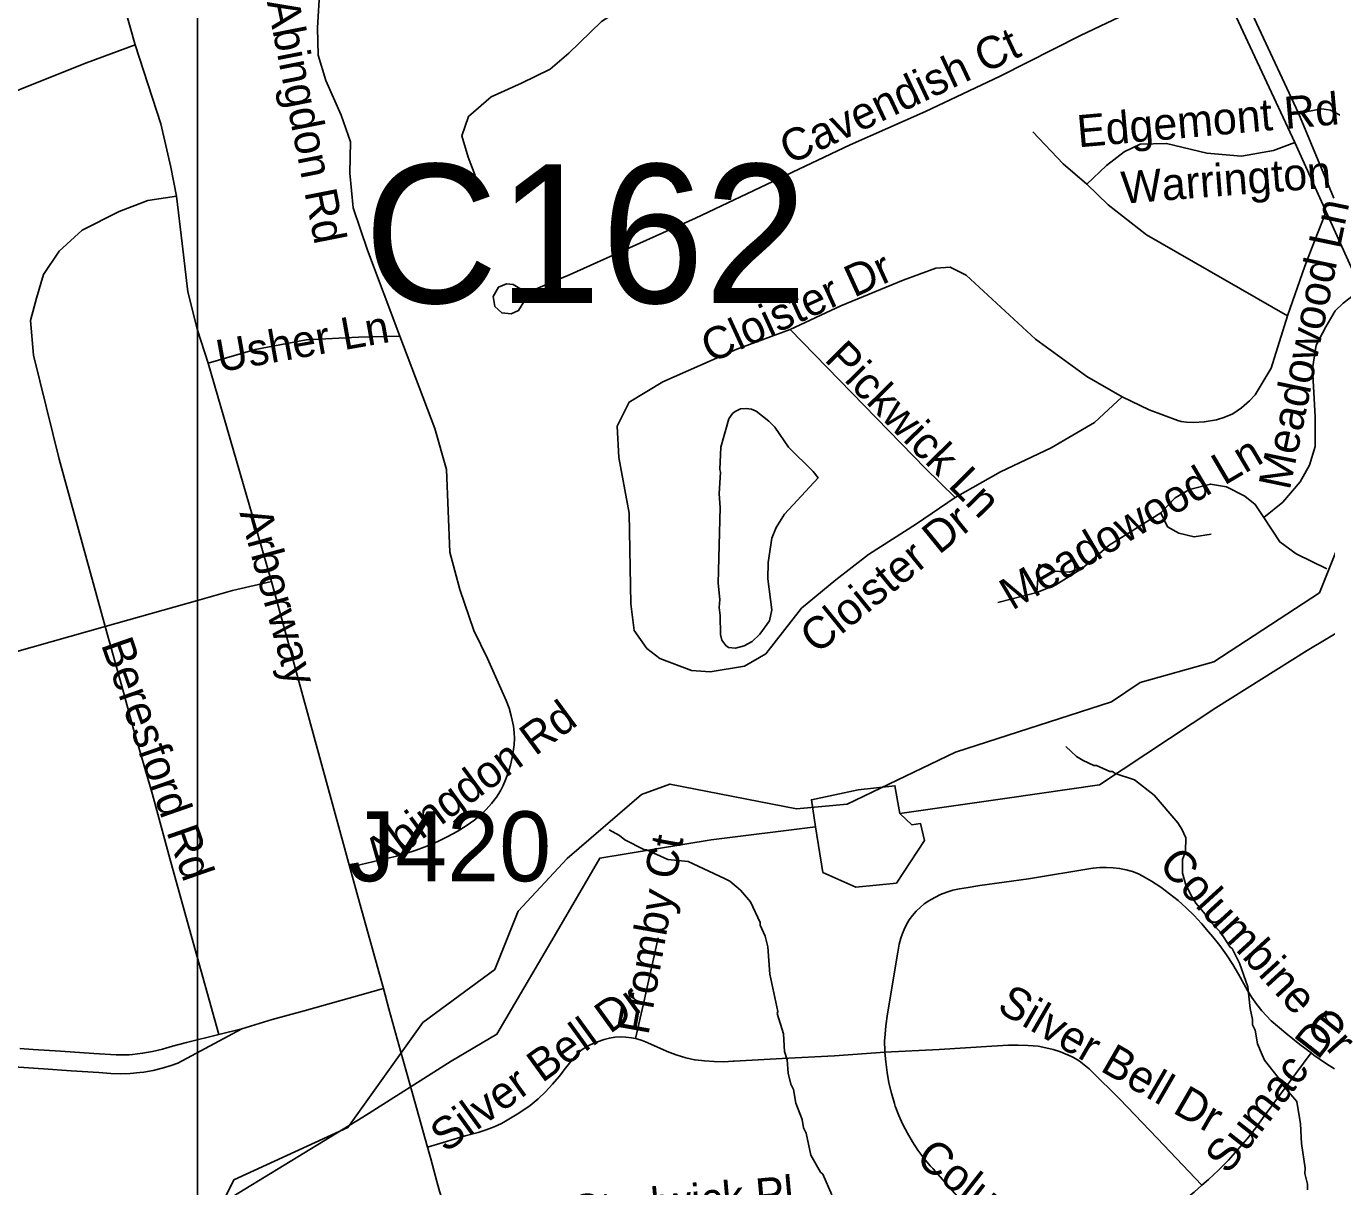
# Model space of a CAD drawing. Extents: x 1383679 to 1536984, y 460658 to 651027.
# Drawn here: x 1458061 to 1461906, y 515604 to 519034 of the extents above; entities that cross this region are included whole.
import ezdxf

# ---------------------------------------------------------------- set-up
doc = ezdxf.new("R2010")
doc.units = 0
for name, color, linetype in [('Exist Hydrographic Creek Single Shore', 7, 'Continuous'), ('Exist Hydrographic Misc Water Feature', 7, 'Continuous'), ('Exist Road Non-System Structure Non-Sys Other Number Label', 7, 'Continuous'), ('Exist Road Non-System Type 51', 7, 'Continuous'), ('Exist Road Non-System Type 51 Label', 7, 'Continuous'), ('Exist Road Primary NC UnDivided 4 Lane Attributed', 7, 'Continuous'), ('Exist Road Secondary Structure Culvert Number Label', 7, 'Continuous'), ('Exist Utilities Electrical Transmission Line', 7, 'Continuous'), ('Map Preparation Inset Cut Line', 7, 'Continuous')]:
    doc.layers.add(name, color=color, linetype=linetype)

msp = doc.modelspace()

# ---------------------------------------------------------------- linework, layer by layer
at = {"layer": 'Exist Hydrographic Creek Single Shore'}
msp.add_lwpolyline([(1458606.4, 515485.4), (1458675.4, 515625.1), (1459012.4, 515779.2), (1459234.4, 516089.9), (1459446.4, 516246.5), (1459515.4, 516419), (1459660.4, 516573.7), (1459880.4, 516762.9), (1459964.4, 516794), (1460338.4, 516720.9), (1460488.4, 516734.3), (1460808.4, 516888.6), (1461269.4, 517036.9), (1461354.4, 517094.4), (1461571.4, 517155.6), (1461884.4, 517359.3), (1461997.4, 517642.7)], dxfattribs=at)
at = {"layer": 'Exist Hydrographic Misc Water Feature'}
for points in [[(1460158.4, 517195.8), (1460183.3, 517202.2), (1460207.6, 517215.7), (1460230, 517237.2), (1460258.8, 517276.6), (1460265.4, 517308.5), (1460253.3, 517400.7), (1460254.2, 517448.7), (1460265.7, 517520.4), (1460278.3, 517552.2), (1460303.1, 517591.6), (1460402.4, 517699.3), (1460387.7, 517717.9), (1460315.1, 517789.4), (1460274.2, 517848.3), (1460256.6, 517866.6), (1460219.2, 517895.4), (1460205.3, 517901.7), (1460189.3, 517904), (1460173.2, 517902.4), (1460157.1, 517894.7), (1460148.9, 517888.9), (1460138.7, 517873.1), (1460115, 517789.6), (1460111.6, 517723.7), (1460113.4, 517715.6), (1460110.2, 517651.7), (1460113.3, 517611.6), (1460106.9, 517387.8), (1460111.9, 517339.6), (1460109.4, 517315.7), (1460112.9, 517291.7), (1460113.9, 517235.6), (1460117.5, 517219.5), (1460129.2, 517203.3), (1460137.1, 517197.1), (1460158.4, 517195.8)], [(1461134.4, 516905.3), (1461165.5, 516875.7), (1461185.3, 516863.3), (1461216.9, 516848.6), (1461225, 516848.5), (1461264.7, 516831.6), (1461272.7, 516831.5), (1461280.6, 516825.3), (1461337.6, 516806.8), (1461395.3, 516760.9), (1461465.8, 516679.5), (1461477.5, 516661.2), (1461488.9, 516635), (1461488.1, 516595), (1461479.6, 516571.2), (1461478.8, 516531.2), (1461488.2, 516499), (1461503.6, 516466.7), (1461519.1, 516442.3), (1461546.5, 516409.8), (1461548.3, 516401.7), (1461591.5, 516356.8), (1461620.6, 516312.2), (1461626.5, 516308.1), (1461648.2, 516264.8), (1461672.3, 516195.1), (1461679, 516131), (1461686.3, 516098.9), (1461686, 516082.9), (1461693.7, 516066.7), (1461701, 516026.6), (1461714.3, 515994.3), (1461722, 515978.1), (1461772.7, 515913.1), (1461774.6, 515905), (1461817.6, 515856.1), (1461828.3, 515789.9), (1461831.1, 515731.9), (1461841.7, 515659.6), (1461841.3, 515643.7), (1461848.7, 515611.5), (1461848.4, 515595.5)], [(1459784.4, 516658.8), (1459815.7, 516641.8), (1459831.5, 516629.5), (1459887, 516600.3), (1459895, 516600.2), (1459958.4, 516570.8), (1460018.4, 516565.6), (1460125.4, 516515.4), (1460141.3, 516507.1), (1460172.8, 516480.4), (1460202.1, 516445.8), (1460230.9, 516385.2), (1460230.7, 516377.2), (1460246.1, 516344.9), (1460253.5, 516312.7), (1460259.9, 516232.6), (1460282.9, 516122.2), (1460281.6, 516116.1), (1460300.4, 516055.8), (1460303.3, 516003.7), (1460310.9, 515979.5), (1460314.1, 515939.4), (1460321.5, 515907.3), (1460329.2, 515891.2), (1460336.3, 515851), (1460355.4, 515802.6), (1460358.9, 515778.5), (1460366.6, 515762.4), (1460381.2, 515698), (1460409.5, 515647.7), (1460416.2, 515641.3), (1460443, 515580.8)]]:
    msp.add_lwpolyline(points, dxfattribs=at)
at = {"layer": 'Exist Road Non-System Type 51'}
for p, q in [((1458599.8, 518037.7), (1458787.1, 517392.5)), ((1460933, 517330.3), (1461048.6, 517360.4)), ((1457812.7, 517123.8), (1458294.7, 517259.2)), ((1458630.9, 516054.2), (1458698.7, 516070.9)), ((1460599.7, 516001.9), (1460599.7, 516001.8))]:
    msp.add_line(p, q, dxfattribs=at)
for points in [[(1458383.5, 518978.3), (1458294.7, 519292.2), (1458205.9, 519632.7), (1458117.1, 519954.8), (1458074.8, 520090.2)], [(1458674.3, 519728.6), (1458733.1, 519677), (1458807.1, 519595.1), (1458871.9, 519467.5), (1458916.1, 519316.4), (1458929.9, 519145.8), (1458922.9, 519028.1), (1458924.9, 518948), (1458947, 518873.3), (1458992.5, 518770.2), (1459020.6, 518691.4), (1459018.3, 518599.4), (1459027.7, 518497.1), (1459070.6, 518372), (1459166.3, 518117.6)], [(1460255.5, 519254.8), (1459877.9, 519122.1), (1459761.9, 519047), (1459665.6, 518953.3), (1459610.4, 518906.8), (1459525.3, 518864.9), (1459436.3, 518825.1), (1459368.7, 518766.8), (1459349.3, 518709.2), (1459367.6, 518646.8), (1459388.4, 518592.1)], [(1461573.2, 519190.8), (1461511.5, 519163.2), (1461427, 519125.4), (1461177.9, 519005.5), (1460940.8, 518885.4), (1460720, 518781), (1460497.3, 518682.5), (1460039.5, 518465.8), (1459875.6, 518392), (1459669.2, 518299.2), (1459529.5, 518240.5)], [(1457626.7, 518652.1), (1457850.8, 518756.7), (1458045.2, 518847), (1458239.7, 518925), (1458383.5, 518978.3)], [(1458383.5, 518978.3), (1458459.6, 518744.4), (1458489.2, 518617.2), (1458506.1, 518531.1)], [(1462301.4, 518633.3), (1462267.5, 518642.2), (1462232, 518665.2), (1462182, 518746.4), (1462158.5, 518765.1), (1462065.7, 518735.3), (1462021.7, 518736.4), (1461962.2, 518761.8), (1461916.8, 518785), (1461890.7, 518788.7), (1461821.8, 518776.2)], [(1461036.7, 518721), (1461126.3, 518626.8), (1461196.9, 518566.9)], [(1461811.4, 518689.6), (1461747.9, 518666), (1461653.2, 518649.6), (1461551.5, 518658), (1461432, 518687.1), (1461353.9, 518685), (1461307.3, 518662.2), (1461254.2, 518621.6), (1461196.9, 518566.9)], [(1461196.9, 518566.9), (1461259.3, 518505.5), (1461373.2, 518416.5), (1461789.5, 518178)], [(1458294.7, 517259.2), (1458159.4, 517753.6), (1458083.3, 518061.3), (1458074.8, 518163.9), (1458091.8, 518229.5), (1458112.9, 518299.3), (1458159.4, 518369), (1458227.1, 518430.6), (1458337, 518485.9), (1458421.5, 518518.8), (1458506.1, 518531.1)], [(1458506.1, 518531.1), (1458523, 518391.6), (1458539.9, 518248), (1458567.8, 518135.2), (1458599.8, 518037.7)], [(1461903.5, 518485.6), (1461869.6, 518397.8), (1461841.3, 518324.7), (1461789.5, 518178)], [(1461301.3, 517938.2), (1461196.7, 517998.7), (1461045.2, 518108.6), (1460839.9, 518297.8), (1460792.4, 518321), (1460750.3, 518318), (1460653.3, 518282.5), (1460469.3, 518207), (1460319.4, 518136.8)], [(1459529.5, 518240.5), (1459520.9, 518258.1), (1459500.9, 518269.9), (1459481.2, 518272.1), (1459457.9, 518262.6), (1459442.2, 518234.7), (1459447, 518205.6), (1459467.2, 518186.4), (1459495.2, 518183.2), (1459517.2, 518193.2), (1459532.5, 518218.7), (1459529.5, 518240.5)], [(1461719.4, 517581.9), (1461775.8, 517627.1), (1461826.6, 517687.2), (1461854.7, 517736.5), (1461871.7, 517791.2), (1461871.7, 517878.7), (1461863.2, 518022.3), (1461874.5, 518090.7), (1461902.7, 518145.4), (1461930.8, 518191.9), (1461954.4, 518214.7), (1462009.3, 518257.2)], [(1461789.5, 518178), (1461741.6, 518023.1), (1461693.6, 517944.3), (1461677.1, 517926.5), (1461653.3, 517906.1), (1461628.2, 517888), (1461601.6, 517876.9), (1461580.1, 517870.3), (1461543.5, 517864), (1461513.1, 517862), (1461491.5, 517863.1), (1461475.6, 517865.3), (1461465.5, 517868), (1461380.4, 517900.1), (1461301.3, 517938.2)], [(1460319.4, 518136.8), (1460162, 518078.7), (1459943.3, 517982.1), (1459843.9, 517922.5), (1459808, 517851.4), (1459813.8, 517759.2), (1459843.7, 517594.5), (1459848.9, 517326.3), (1459858.9, 517247.9), (1459895.7, 517194.9), (1459934.2, 517165.2), (1460028.2, 517129.9), (1460083.2, 517125.8), (1460184.7, 517142.2), (1460248.1, 517179.2), (1460352.9, 517313.5), (1460455, 517397.1), (1460551, 517472.6), (1460693.4, 517563.2), (1460807.5, 517640.4)], [(1460807.5, 517640.4), (1460719.5, 517726.6), (1460319.4, 518136.8)], [(1459166.3, 518117.6), (1459044.2, 518114.6), (1458889.7, 518106.5), (1458738.9, 518078.2), (1458599.8, 518037.7)], [(1459166.3, 518117.6), (1459269.5, 517845), (1459304.4, 517724), (1459314.3, 517479.7), (1459343.7, 517368.9), (1459384.7, 517247.8), (1459424.9, 517165.2), (1459480.8, 517040.6), (1459488.8, 517018.7), (1459495.3, 516996.1), (1459498.4, 516983), (1459502, 516964.9), (1459504.1, 516946.7), (1459504.6, 516928.5), (1459503.6, 516910.2), (1459501.8, 516896.1), (1459498.3, 516872.7), (1459493.3, 516849.9), (1459486.7, 516827.4), (1459478.5, 516806.3), (1459471.8, 516790.1), (1459464.6, 516775.8), (1459458.5, 516765.9), (1459451.7, 516755.8), (1459436.9, 516736.8), (1459420.9, 516718.8), (1459403.7, 516701.9), (1459387.7, 516687.9), (1459362.2, 516670.4), (1459335.6, 516654), (1459308.2, 516639), (1459280, 516625.2), (1459278.1, 516624.4), (1459246.3, 516610.7), (1459214, 516598.6), (1459181.2, 516587.9), (1459169.1, 516584.4), (1459018.5, 516548.2)], [(1461301.3, 517938.2), (1461219.3, 517862.2), (1461091.3, 517787.3), (1460941.5, 517717.1), (1460807.5, 517640.4)], [(1461415, 517595.6), (1461457.3, 517639.4), (1461499.6, 517664), (1461561.6, 517680.4), (1461609.5, 517672.2), (1461663.1, 517644.8), (1461694.1, 517620.2), (1461719.4, 517581.9)], [(1461183.9, 517431.5), (1461262.8, 517499.9), (1461319.2, 517535.4), (1461415, 517595.6)], [(1461415, 517595.6), (1461434.8, 517554.6), (1461468.6, 517535.4), (1461513.7, 517524.5), (1461564.4, 517532.7)], [(1461719.4, 517581.9), (1461767.4, 517509.5), (1461815.3, 517473.9), (1461905.5, 517430.1)], [(1461048.6, 517360.4), (1461054.2, 517442.4), (1461102.1, 517423.3), (1461144.4, 517420.6), (1461183.9, 517431.5)], [(1461048.6, 517360.4), (1461105, 517382.3), (1461183.9, 517431.5)], [(1458787.1, 517392.5), (1458671.1, 517365.6), (1458567.8, 517336.4), (1458294.7, 517259.2)], [(1458787.1, 517392.5), (1459042.4, 516462.2), (1459117.3, 516189.8)], [(1458294.7, 517259.2), (1458349.3, 517066), (1458379, 516956.3), (1458434.6, 516763), (1458486, 516574), (1458538.5, 516385.9), (1458630.9, 516054.2)], [(1461859.4, 515999.5), (1461825.7, 516025), (1461784.3, 516057.7), (1461741.6, 516094.4), (1461713.9, 516123.9), (1461698.5, 516143), (1461684.2, 516163.5), (1461671.6, 516184.2), (1461645, 516232.3), (1461627.9, 516261.3), (1461609.5, 516289.4), (1461589.8, 516316.6), (1461568.9, 516342.9), (1461556.6, 516357.3), (1461535.5, 516382.3), (1461513.5, 516405.9), (1461490.4, 516428.4), (1461466.2, 516449.8), (1461441.1, 516470.1), (1461415, 516489.1), (1461388, 516506.8), (1461360.1, 516523.3), (1461349.6, 516529), (1461331.7, 516535.5), (1461312.8, 516540.8), (1461293.5, 516544.7), (1461274, 516547), (1461254.4, 516547.9), (1461234.8, 516547.3), (1461215, 516545.1), (1461214.7, 516545.1), (1461023.9, 516514.4), (1460880.3, 516494.3), (1460839.8, 516487.4), (1460819.9, 516484.5), (1460800.9, 516480.2), (1460782.4, 516474.5), (1460764.3, 516467.4), (1460746.8, 516458.9), (1460729.9, 516449.1)], [(1460729.9, 516449.1), (1460716.2, 516439.9), (1460703.6, 516429.7), (1460691.9, 516418.4), (1460681.3, 516406.1), (1460671.8, 516392.9), (1460663.6, 516378.9), (1460656.6, 516364.1), (1460651.8, 516352.7), (1460647.2, 516338.8), (1460642.3, 516321.1), (1460638.9, 516302.9), (1460638.2, 516297.7), (1460607.6, 516115.6), (1460602.7, 516079.8), (1460599.4, 516043.7), (1460598.7, 516035.9), (1460599.5, 516004.3), (1460599.7, 516001.9)], [(1460729.9, 516449.1), (1460729.8, 516449), (1460730.1, 516449.2), (1460729.9, 516449.1)], [(1459862.1, 516041.9), (1459885.4, 516140.4), (1459929.2, 516339.6)], [(1458698.7, 516070.9), (1458788.5, 516098.8), (1458883.5, 516124.5), (1459117.3, 516189.8)], [(1459117.3, 516189.8), (1459133.8, 516130), (1459167.9, 516005.8), (1459203, 515879.5), (1459247.5, 515721.2)], [(1458698.7, 516070.9), (1458510.1, 515969), (1458490.3, 515962.1), (1458463.9, 515954.3), (1458437, 515948), (1458409.8, 515943.3), (1458397.4, 515941.7), (1458369.1, 515939.2), (1458340.6, 515938.3), (1458312.2, 515939.1), (1458276.5, 515941.5), (1458194.8, 515947.1), (1458113.1, 515952.6), (1458096.8, 515954), (1457853.5, 515970.4), (1457685.9, 515981.5), (1457562.6, 515989.6), (1457501.3, 515994.3), (1457492.3, 515995.6), (1457489, 515996.7), (1457476.3, 516001.1), (1457462.6, 516007.7), (1457451.3, 516016.3), (1457441, 516029)], [(1458043, 516012.3), (1458081.9, 516009.6), (1458162.7, 516004.8), (1458261.4, 515997.7), (1458327.2, 515993.6), (1458366.1, 515994.1), (1458375.7, 515995), (1458405.6, 515998.8), (1458435.3, 516004.1), (1458464.6, 516010.9), (1458493.8, 516019.4), (1458535.2, 516030.6), (1458630.9, 516054.2)], [(1459247.5, 515721.2), (1459294.1, 515734.6), (1459359, 515754.3), (1459398, 515764.7), (1459421.5, 515772.2), (1459444.4, 515781.1), (1459466.7, 515791.5), (1459478.4, 515797.6), (1459518, 515822), (1459550.9, 515844.4), (1459574.9, 515864.1), (1459596.8, 515885), (1459617.6, 515907.1), (1459637.2, 515930.3), (1459655.4, 515954.4), (1459671.2, 515974.5), (1459683, 515987.9), (1459696.4, 516002.6), (1459704.5, 516009.4), (1459717.5, 516018.1), (1459728.7, 516023.9), (1459749.9, 516032.6), (1459769.8, 516039.7), (1459785.6, 516043.5), (1459801.7, 516046), (1459817.9, 516046.9), (1459834.2, 516046.4), (1459850.3, 516044.4), (1459862.1, 516041.9)], [(1459862.1, 516041.9), (1459866.3, 516041), (1459881.9, 516036.1), (1459891.9, 516032.2), (1459961.1, 516001.6), (1459986.2, 515992.7), (1460011.7, 515985.4), (1460037.4, 515979.7), (1460038.8, 515979.5), (1460066.9, 515976), (1460095.1, 515974.1), (1460123.4, 515973.8), (1460151.4, 515975.2), (1460154.1, 515975.4), (1460295.6, 515983.4), (1460451.2, 515991.3), (1460599.7, 516001.8)], [(1460599.7, 516001.9), (1460759.7, 516009.9), (1460915.3, 516019.3), (1460964.8, 516022.1), (1460994, 516022.7), (1461023, 516021.8), (1461052.2, 516019.3), (1461053.1, 516019.2), (1461075.3, 516015.2), (1461097.1, 516009.8), (1461118.6, 516002.9), (1461139.7, 515994.5), (1461140, 515994.3), (1461157.2, 515985.7), (1461173.5, 515975.9), (1461189, 515964.9), (1461203.7, 515952.5), (1461209.5, 515947.1), (1461294.3, 515862.7), (1461404.5, 515748.1), (1461536.8, 515608.8)], [(1460599.7, 516001.8), (1460602, 515973), (1460606, 515941.9), (1460611.7, 515911), (1460619, 515880.5), (1460627.8, 515850.5), (1460630.4, 515842.5), (1460640.9, 515815.1), (1460652.9, 515788.2), (1460666.4, 515762.1), (1460681.3, 515736.8), (1460697.5, 515712.3), (1460715.1, 515688.7), (1460733.9, 515666.2), (1460741.5, 515657.8), (1460827.7, 515559.5), (1460848.9, 515535.9), (1460871.4, 515513.3), (1460895.1, 515491.8), (1460919.8, 515471.6), (1460945.5, 515452.6), (1460972, 515435), (1460985.1, 515427), (1460988.8, 515425)], [(1461536.8, 515608.8), (1461556.5, 515625.9), (1461585.6, 515653.4), (1461614.8, 515683.2), (1461642.9, 515714), (1461669.9, 515745.9), (1461695.6, 515778.8), (1461720.2, 515812.8), (1461859.4, 515999.5)], [(1461929, 515952.6), (1461905.1, 515967.5), (1461867.4, 515993.4), (1461859.4, 515999.5)], [(1459247.5, 515721.2), (1459257.3, 515686.3), (1459275.7, 515619.5), (1459283.6, 515590.9), (1459293.2, 515562.5), (1459304.3, 515534.7), (1459311.7, 515518.1), (1459326.5, 515490.9), (1459335.7, 515475.8)], [(1461536.8, 515608.8), (1461513.3, 515588.6), (1461468.9, 515552.4), (1461457.5, 515543.5), (1461381.3, 515488.9), (1461346.4, 515463.1), (1461319, 515439.2), (1461292.9, 515414.3), (1461268, 515388.3), (1461244.3, 515361.1), (1461204.5, 515311.8)]]:
    msp.add_lwpolyline(points, dxfattribs=at)
at = {"layer": 'Exist Road Primary NC UnDivided 4 Lane Attributed'}
for points in [[(1458329.3, 523200.8), (1459640.6, 522162.1), (1459785.4, 522024.5), (1459977.2, 521829.7), (1460387.2, 521402.4), (1460671, 521088.1), (1460743.3, 520987.2), (1460795, 520905.1), (1461124.6, 520167.4), (1461211.6, 519986.8), (1461279.1, 519833.6), (1461501.7, 519354.9), (1461573.2, 519190.8), (1461596.7, 519150.8), (1461811.4, 518689.6), (1462130.5, 517983.2)], [(1461926.9, 518525), (1461821.8, 518776.2), (1461320.5, 519851.5), (1461252.6, 520005.7), (1461165.6, 520186.4), (1460836, 520923.9), (1460780.8, 521012.4), (1460699, 521126.6), (1460409.7, 521443.7), (1460009.5, 521861.2), (1459816.2, 522057.5), (1459533.6, 522305.6)]]:
    msp.add_lwpolyline(points, dxfattribs=at)
at = {"layer": 'Exist Utilities Electrical Transmission Line'}
for points in [[(1460643.9, 516706.8), (1460961, 516752.8), (1461233.7, 516791.8), (1461578.2, 517019.3), (1461847.6, 517188.4), (1462025.6, 517295.1)], [(1460395, 516667.6), (1460382.6, 516747.9), (1460521.1, 516777.1), (1460629.4, 516789.1), (1460643.9, 516706.8)], [(1460643.9, 516706.8), (1460679.3, 516674.1), (1460705.3, 516677.5), (1460716.3, 516627.5), (1460633.9, 516500.9), (1460513.7, 516489.1), (1460416.5, 516533.1), (1460395, 516667.6)], [(1455168.2, 512580), (1455215.2, 512529.1), (1455305.1, 512521.4), (1455755.2, 512514.8), (1456247.3, 512507.5), (1456611.5, 512508.6), (1456801.5, 512506.9), (1457104.4, 512753.3), (1457563.6, 513126.9), (1458004.4, 513486.8), (1458181.5, 513643.5), (1458232.9, 513930.8), (1458319.7, 514615.6), (1458389.9, 515160.6), (1458424.9, 515430), (1458649.5, 515562), (1459056.3, 515810.3), (1459317.6, 515975.5), (1459453.2, 516055), (1459628.8, 516355.8), (1459757, 516575.6), (1460086.1, 516629.4), (1460395, 516667.6)]]:
    msp.add_lwpolyline(points, dxfattribs=at)
at = {"layer": 'Map Preparation Inset Cut Line'}
for points in [[(1446195.4, 477316), (1383679.3, 477316), (1383679.3, 520758.2), (1458567.8, 520758.2), (1458567.8, 493672.2), (1446195.4, 493672.2), (1446195.4, 477316)], [(1446195.4, 477316), (1480703, 477316), (1498974.3, 494868.2), (1521133.6, 516155.5), (1521133.6, 520758.2), (1458567.8, 520758.2), (1458567.8, 493672.2), (1446195.4, 493672.2), (1446195.4, 477316)]]:
    msp.add_lwpolyline(points, dxfattribs=at)

# ---------------------------------------------------------------- texts
at = {"layer": 'Exist Road Non-System Structure Non-Sys Other Number Label'}
msp.add_text('J420', height=206.69, dxfattribs=at).set_placement((1459014, 516506.8))
at = {"layer": 'Exist Road Non-System Type 51 Label'}
for s, rotation, p in [('Abingdon Rd', 281.168, (1458772.9, 519105.1)), ('Cavendish Ct', 25.1539, (1460317.8, 518623.2)), ('Edgemont Rd', 5.0809, (1461171.7, 518675.1)), ('Warrington Dr', 4.4464, (1461301.7, 518508.6)), ('Meadowood Ln', 78.259, (1461796.1, 517660)), ('Cloister Dr', 24.5823, (1460084.7, 518036.5)), ('Usher Ln', 10.0638, (1458632.7, 518010.7)), ('Pickwick Ln', 314.5021, (1460417.6, 518046.9)), ('Meadowood Ln', 30.5328, (1460975.9, 517305.6)), ('Arborway', 285.3127, (1458691.7, 517595.9)), ('Cloister Dr', 39.1803, (1460398.5, 517175.6)), ('Beresford Rd', 289.2426, (1458282.2, 517207)), ('Abingdon Rd', 36.3295, (1459104.9, 516536.1)), ('Fromby Ct', 79.9194, (1459900.6, 516049.9)), ('Columbine Cr', 312.4679, (1461405, 516553.6)), ('Silver Bell Dr', 35.8844, (1459300.7, 515702.7)), ('Silver Bell Dr', 330.0049, (1460927.2, 516125)), ('Sumac Dr', 51.8431, (1461613.3, 515637.9)), ('Columbine Cr', 321.8826, (1460686.3, 515679.3)), ('Stedwick Pl', 5.1199, (1459680.3, 515484.6))]:
    msp.add_text(s, height=95, rotation=rotation, dxfattribs=at).set_placement(p)
at = {"layer": 'Exist Road Secondary Structure Culvert Number Label'}
msp.add_text('C162', height=410.1, dxfattribs=at).set_placement((1459059.9, 518215.5))

doc.saveas('drawing.dxf')
